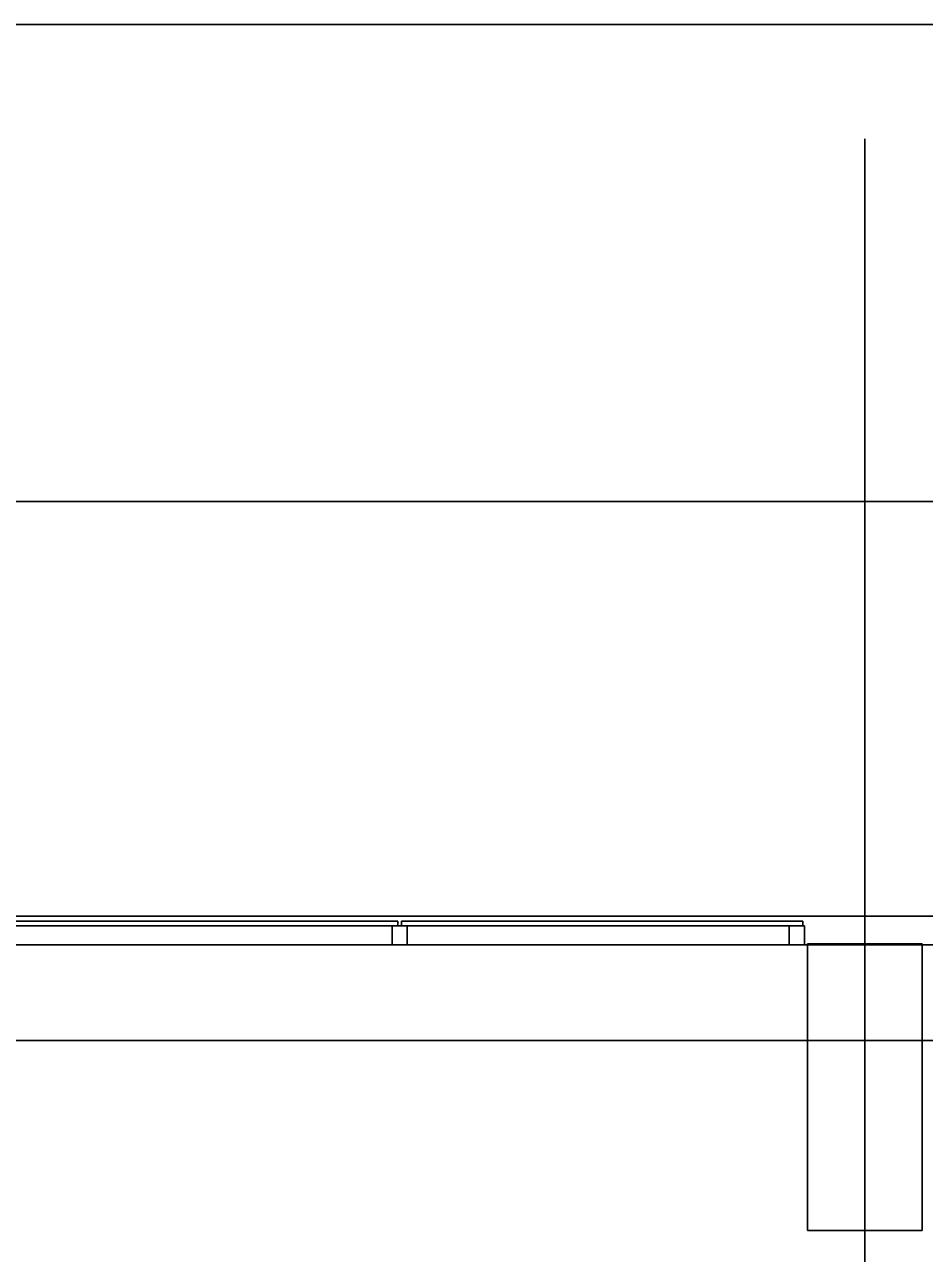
# Model space of a CAD drawing. Extents: x -264205 to -263659, y -1242401 to -1242060.
# Drawn here: x -263866.87 to -263862.16, y -1242089.07 to -1242082.64 of the extents above; entities that cross this region are included whole.
import ezdxf

# ---------------------------------------------------------------- set-up
doc = ezdxf.new("R2010")
doc.units = 0
for name, color, linetype in [('OBRUBNIKY_KOMUNIKACIE_PROJEKT', 7, 'Continuous'), ('OSI_STAVBY_KFA', 7, 'Continuous'), ('RAM_NA_TLAC_12xA4_1-250', 7, 'Continuous'), ('SITUACIA_DSP_2D', 7, 'Continuous')]:
    doc.layers.add(name, color=color, linetype=linetype)

msp = doc.modelspace()

# ---------------------------------------------------------------- linework, layer by layer
at = {"layer": 'OBRUBNIKY_KOMUNIKACIE_PROJEKT'}
msp.add_line((-263894.9678, -1242087.3072), (-263808.9678, -1242087.3072), dxfattribs=at)
at = {"layer": 'OSI_STAVBY_KFA'}
for p, q in [((-263862.4678, -1242083.2372), (-263862.4678, -1242083.2372)), ((-263862.4678, -1242083.2372), (-263862.4678, -1242246.7072)), ((-263792.6528, -1242087.9572), (-263911.5228, -1242087.9572))]:
    msp.add_line(p, q, dxfattribs=at)
at = {"layer": 'RAM_NA_TLAC_12xA4_1-250'}
msp.add_lwpolyline([(-263980.2898, -1242085.136), (-263770.2898, -1242085.136), (-263770.2898, -1242307.886), (-263980.2898, -1242307.886)], close=True, dxfattribs=at)
at = {"layer": 'SITUACIA_DSP_2D'}
for p, q in [((-263788.1428, -1242082.6399), (-263924.1428, -1242082.6399)), ((-263894.9678, -1242087.3072), (-263808.9678, -1242087.3072)), ((-263864.9127, -1242087.3323), (-263867.0127, -1242087.3323)), ((-263867.0127, -1242087.3573), (-263864.9127, -1242087.3573)), ((-263864.9027, -1242087.3573), (-263864.9427, -1242087.3573)), ((-263864.9427, -1242087.3573), (-263864.9427, -1242087.4573)), ((-263864.9127, -1242087.3573), (-263864.9127, -1242087.3323)), ((-263864.8627, -1242087.3573), (-263864.9027, -1242087.3573)), ((-263864.8927, -1242087.3323), (-263862.7927, -1242087.3323)), ((-263864.8927, -1242087.3573), (-263864.8927, -1242087.3323)), ((-263862.7927, -1242087.3573), (-263864.8927, -1242087.3573)), ((-263864.8627, -1242087.4573), (-263864.8627, -1242087.3573)), ((-263862.8227, -1242087.3573), (-263862.8627, -1242087.3573)), ((-263862.8627, -1242087.3573), (-263862.8627, -1242087.4573)), ((-263862.7827, -1242087.3573), (-263862.8227, -1242087.3573)), ((-263862.7927, -1242087.3323), (-263862.7927, -1242087.3573)), ((-263862.7827, -1242087.4573), (-263862.7827, -1242087.3573)), ((-263894.5809, -1242087.4572), (-263809.3546, -1242087.4572)), ((-263864.9427, -1242087.4573), (-263864.8627, -1242087.4573)), ((-263862.8627, -1242087.4573), (-263862.7827, -1242087.4573)), ((-263862.1677, -1242087.4523), (-263862.7677, -1242087.4523)), ((-263862.7677, -1242087.4523), (-263862.7677, -1242088.9523)), ((-263862.1677, -1242088.9523), (-263862.1677, -1242087.4523)), ((-263862.7677, -1242088.9523), (-263862.1677, -1242088.9523))]:
    msp.add_line(p, q, dxfattribs=at)

doc.saveas('drawing.dxf')
